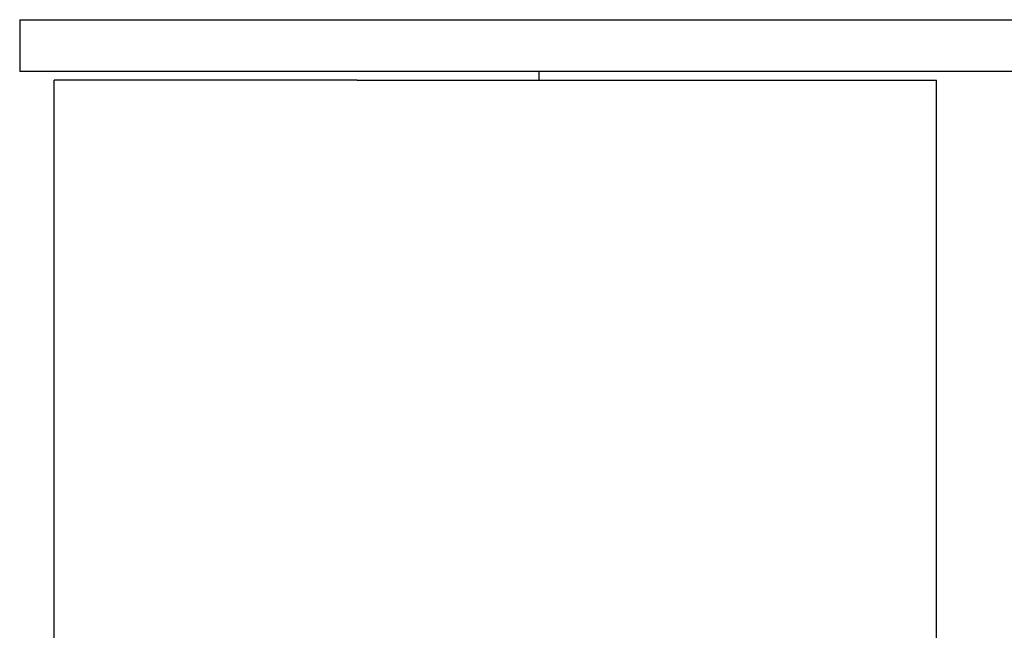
# Model space of a CAD drawing. Extents: x 1107 to 4046, y 937 to 3355.
# Tile 313 of 656: x 1107 to 1164, y 2562 to 2597. Entities that reach past the tile are written whole.
import ezdxf

# ---------------------------------------------------------------- set-up
doc = ezdxf.new("R2010")
doc.units = 0
doc.layers.add('KF_VIDA_L___C_RIGHT', color=7, linetype='CONTINUOUS')

# ---------------------------------------------------------------- blocks, each defined once
blk = doc.blocks.new('KF_VIDA_L___C_RIGHT')
at = {"layer": 'KF_VIDA_L___C_RIGHT'}
for p, q in [((-479.8, 908), (-460.8, 908)), ((-479.8, 908), (-479.8, 905)), ((-460.8, 908), (-348.3, 908)), ((-460.8, 905), (-479.8, 905)), ((-348.3, 905), (-460.8, 905)), ((-449.8, 905), (-449.8, 904.5)), ((-460.3, 904.5), (-477.8, 904.5)), ((-477.8, 170.5), (-477.8, 904.5)), ((-460.3, 904.5), (-426.8, 904.5)), ((-426.8, 170.5), (-426.8, 904.5))]:
    blk.add_line(p, q, dxfattribs=at)

msp = doc.modelspace()

# ---------------------------------------------------------------- block references
at = {"layer": 'KF_VIDA_L___C_RIGHT'}
msp.add_blockref('KF_VIDA_L___C_RIGHT', (1586.71, 1689.213), dxfattribs=at)

doc.saveas('drawing.dxf')
